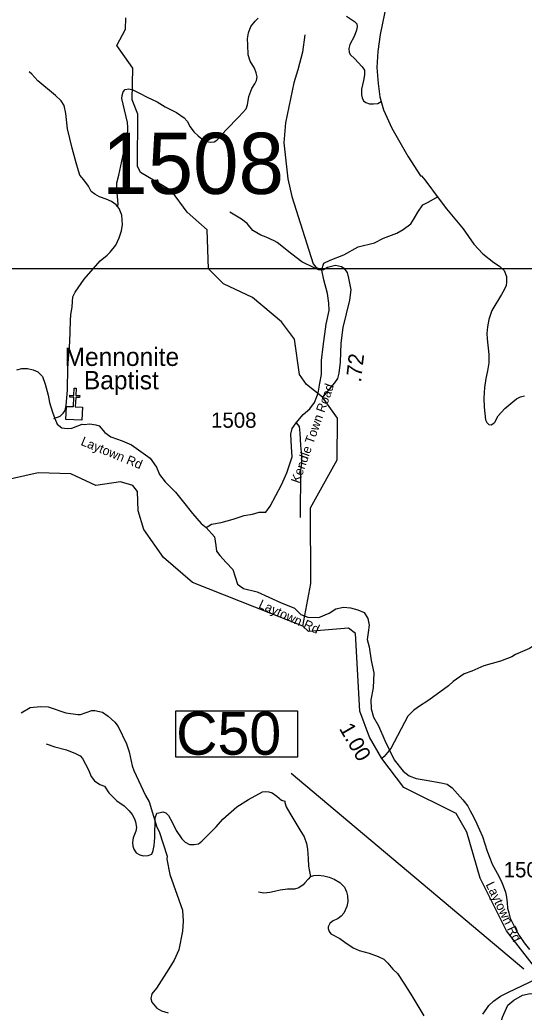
# Model space of a CAD drawing. Extents: x 1159738 to 1321356, y 736314 to 882035.
# Drawn here: x 1273706 to 1277829, y 849249 to 857362 of the extents above; entities that cross this region are included whole.
import ezdxf

# ---------------------------------------------------------------- set-up
doc = ezdxf.new("R2010")
doc.units = 0
for name, color, linetype in [('Exist Boundary Political CountyLine', 7, 'Continuous'), ('Exist Cultural Church CELL', 7, 'Continuous'), ('Exist Cultural Church Label', 7, 'Continuous'), ('Exist Hydrographic Creek Single Shore', 7, 'Continuous'), ('Exist Hydrographic Misc Water Feature', 7, 'Continuous'), ('Exist Road Non-System Type 51', 7, 'Continuous'), ('Exist Road Primary NC Attributed', 7, 'Continuous'), ('Exist Road Primary NC Structure Culvert Number Label', 7, 'Continuous'), ('Exist Road Secondary Mileage Hundredths English Label', 7, 'Continuous'), ('Exist Road Secondary Type 41 Attributed', 7, 'Continuous'), ('Exist Road Secondary Type 51 Attributed', 7, 'Continuous'), ('Exist Road Secondary Type 51 Label', 7, 'Continuous'), ('Exist Road Secondary Type 51 Number Label', 7, 'Continuous'), ('Map Preparation Inset Cut Line', 7, 'Continuous')]:
    doc.layers.add(name, color=color, linetype=linetype)

msp = doc.modelspace()

# ---------------------------------------------------------------- linework, layer by layer
at = {"layer": 'Exist Boundary Political CountyLine'}
msp.add_lwpolyline([(1276703, 857491.5), (1276653, 857240.9), (1276633.1, 857102.7), (1276625.1, 856972.3), (1276635.1, 856840.8), (1276650.1, 856731.6), (1276678.1, 856627.1), (1276748.1, 856475.1), (1276877.1, 856246.4), (1276980.1, 856085.4), (1276989.1, 856087.3), (1277016.1, 856052.7), (1277134.1, 855896.1), (1277194.1, 855817.2), (1277277.1, 855718), (1277331.1, 855652.3), (1277418.1, 855526.9), (1277491.1, 855449), (1277580.1, 855377.5), (1277627.1, 855346.9), (1277665.1, 855312.2), (1277684.1, 855262.3), (1277685.1, 855217.4), (1277682.1, 855190.9), (1277666.1, 855154.8), (1277644.1, 855116.6), (1277564.1, 854986.4), (1277539.1, 854912.1), (1277529.1, 854852.8), (1277525.1, 854798.1), (1277527.1, 854753.2), (1277540.1, 854626), (1277539.1, 854556.4), (1277529.1, 854493.1), (1277515.1, 854430.3), (1277504.1, 854355.4), (1277500.1, 854268), (1277503.1, 854193.8), (1277514.1, 854092.6), (1277525.1, 854069.4), (1277541.1, 854054.2), (1277560.1, 854051.7), (1277581.1, 854063.5), (1277590.1, 854073.3), (1277616.1, 854123.8), (1277671.1, 854182.9), (1277736.1, 854239.9), (1277767.1, 854262), (1277798.1, 854278.6), (1277831.1, 854288.7)], dxfattribs=at)
at = {"layer": 'Exist Cultural Church CELL'}
msp.add_lwpolyline([(1274086.4, 854201.9), (1274143.2, 854199.6), (1274146.5, 854275.7), (1274114.5, 854277.1), (1274115.2, 854293), (1274147.1, 854291.7), (1274149.7, 854351.8), (1274165.7, 854351.1), (1274163.2, 854291), (1274195.1, 854289.6), (1274194.4, 854273.7), (1274162.5, 854275), (1274159.2, 854199), (1274216.8, 854196.4), (1274212.3, 854090), (1274081.8, 854095.6)], close=True, dxfattribs=at)
at = {"layer": 'Exist Hydrographic Creek Single Shore'}
for points in [[(1276018.2, 852404.6), (1276085.1, 852754.6), (1276083.1, 853371.8), (1276301.2, 853764.5), (1276302.1, 854106), (1276180.1, 854277.5), (1276050.1, 854380.2), (1275993.1, 854463.4), (1275951, 854749.9), (1275845.1, 854893.1), (1275609.1, 855091.6), (1275370, 855204.7), (1275247.1, 855325.3), (1275238.1, 855643.9), (1275075.1, 855788.4), (1274946.1, 855964.9), (1274691, 856114.5), (1274668, 856164.2), (1274670, 856590.9), (1274623, 856706.7), (1274629, 856965.9), (1274500, 857152.4), (1274570, 857285.5), (1274572, 857377.5)], [(1276018.2, 852404.6), (1275118.1, 852760.9), (1274881.1, 852965.9), (1274720.1, 853195.5), (1274674.1, 853347.5), (1274669.1, 853505.2), (1274629.1, 853555.2), (1274529.1, 853583.5), (1274328.1, 853554.7), (1274122.1, 853650.7), (1273856.1, 853659.4), (1273554.1, 853589.9), (1273367.1, 853468.9), (1273217.1, 853458.8), (1273010.1, 853512.2), (1272668.1, 853528.8), (1272097.1, 853349.9), (1271851, 853197.3), (1271675.1, 853135.1), (1271420.1, 852959.7), (1271220.1, 852940.7)], [(1277986.8, 849548), (1277943.9, 849584), (1277895.6, 849644), (1277683.2, 849912.5), (1277468.2, 850343.6), (1277361.2, 850719.9), (1277273.2, 850872.7), (1276844.1, 851084.8), (1276664, 851323.1), (1276563.2, 851497.5), (1276485.2, 851709.2), (1276450.1, 852343.5), (1276393.1, 852387.3), (1276067.1, 852361), (1276018.2, 852404.6)], [(1276844.5, 848437.3), (1276870.2, 848489.6), (1276926.8, 848569.4), (1277011.6, 848644.2), (1277088.7, 848681.6), (1277165.8, 848706.5), (1277276.3, 848778.9), (1277353.4, 848833.7), (1277438.2, 848876.1), (1277520.4, 848933.4), (1277571.8, 848978.3), (1277594.2, 849014.9), (1277651.5, 849207.7), (1277695.2, 849304.9), (1277744, 849347.3), (1277815.9, 849387.2), (1277877.6, 849402.2), (1277959.9, 849399.7), (1278083.2, 849367.3)]]:
    msp.add_lwpolyline(points, dxfattribs=at)
at = {"layer": 'Exist Hydrographic Misc Water Feature'}
for points in [[(1276034.5, 857238.9), (1276017.1, 857097.3), (1275979.5, 856953.6), (1275944.9, 856846.8), (1275878.9, 856519.9), (1275864.8, 856356), (1275895.7, 856063.2), (1275928.2, 855918.2), (1276102.7, 855368.1), (1276126.1, 855338.9), (1276169.6, 855318.3), (1276189.6, 855321.2), (1276222.2, 855341), (1276286.6, 855355.3), (1276334.4, 855346.2), (1276354, 855331.9), (1276381, 855295.2), (1276394.1, 855250.6), (1276411.7, 855154.2), (1276401.6, 855069.9), (1276346.1, 854845.3), (1276330.9, 854717.6), (1276325.2, 854561.8), (1276315, 854474.2), (1276301.9, 854430.1), (1276279, 854394.5), (1276180.1, 854277.5)], [(1278073.9, 852915.7), (1278089.4, 852894.9), (1278118.7, 852782.7), (1278120.1, 852754.8), (1278097.2, 852638.7), (1278037.6, 852492.2), (1277987.6, 852331.5), (1277937.9, 852264.4), (1277872.9, 852222.2), (1277757.6, 852172.8), (1277729.2, 852155.3), (1277636.2, 852117.8), (1277499.1, 852081.1), (1277402, 852038), (1277337.4, 852015.4), (1277247.9, 851953.2), (1277210.9, 851917.8), (1277049.9, 851800.5), (1276964.6, 851746.4), (1276923.7, 851715.2), (1276878.6, 851670.1), (1276738.1, 851405.4), (1276684.3, 851338.4), (1276664, 851323.1)], [(1273717.2, 851697.4), (1273790.3, 851740.3), (1273874.6, 851747.6), (1273938.6, 851746.3), (1274081.4, 851695), (1274181.1, 851682.3), (1274201.1, 851681.9), (1274294, 851715.4), (1274318, 851714.9), (1274381.7, 851701.3), (1274429, 851670), (1274483.8, 851620.5), (1274511, 851583.8), (1274577.5, 851442.2), (1274599.9, 851377.7), (1274625.1, 851261.5), (1274638.2, 851225.1), (1274733.2, 851020.5), (1274761.9, 850967.4), (1274825, 850761.8), (1274844.1, 850725.3), (1274909.2, 850523.7), (1274908.7, 850500), (1274931.5, 850374.7), (1275034.5, 850082.2), (1275040.4, 849994.2), (1275034.3, 849910.6), (1275004.6, 849758.6), (1274966.5, 849674), (1274924.7, 849602.6), (1274822.7, 849445.4), (1274785.5, 849397.8), (1274776.7, 849361.8), (1274783.9, 849329.7), (1274826.6, 849281.2), (1274864.2, 849260), (1274919.8, 849242.4)]]:
    msp.add_lwpolyline(points, dxfattribs=at)
at = {"layer": 'Exist Road Non-System Type 51'}
for points in [[(1274505, 855836.6), (1274510.5, 855855.8), (1274505, 855917.4), (1274498.2, 855976.3), (1274499.5, 856029.7), (1274516, 856091.3), (1274548.8, 856243.3), (1274568, 856325.5), (1274581.6, 856392.6), (1274589.9, 856455.6), (1274589.9, 856483), (1274585.7, 856522.7), (1274550.2, 856672.4), (1274540.6, 856717.6), (1274543.3, 856743.7), (1274550.2, 856772.4), (1274566.6, 856793), (1274596.7, 856797.1), (1274629.5, 856790.2), (1274682.9, 856761.5), (1274747.2, 856728.6), (1274829.3, 856691.6), (1274893.7, 856650.5), (1274986.7, 856604), (1275049.7, 856561.5), (1275072.9, 856534.1), (1275098.9, 856487.6), (1275129, 856446.5), (1275163.2, 856413.6), (1275193.3, 856387.6), (1275233, 856367.1), (1275263.1, 856363), (1275293.2, 856365.7), (1275315.1, 856376.7), (1275393.9, 856461.6), (1275495.2, 856569.8), (1275555.4, 856635.5), (1275566.3, 856665.6), (1275578.7, 856734.1), (1275601.9, 856799.8), (1275627.9, 856838.2), (1275641.6, 856866.9), (1275645.7, 856897.1), (1275637.5, 856928.5), (1275623.8, 856965.5), (1275589.6, 857023), (1275573, 857076.8), (1275570.2, 857157.6), (1275567.5, 857206.9), (1275574.3, 857254.8), (1275593.5, 857306.9), (1275630.4, 857352), (1275655.1, 857376.7)], [(1276376.6, 857391.5), (1276442.3, 857347.6), (1276460, 857328.5), (1276464.1, 857305.2), (1276458.7, 857276.4), (1276438.1, 857224.4), (1276402.6, 857161.4), (1276394.4, 857128.5), (1276398.5, 857094.3), (1276409.4, 857075.1), (1276442.3, 857045), (1276503.8, 856978.5), (1276522.9, 856949.8), (1276524.3, 856912.8), (1276516.1, 856866.2), (1276499.7, 856795), (1276499.7, 856748.5), (1276503.8, 856723.8), (1276514.7, 856699.2), (1276533.9, 856686.9), (1276565.4, 856675.9), (1276596.8, 856674.5), (1276633.8, 856678.6), (1276660.4, 856693)], [(1273984.9, 854101.4), (1274034.5, 854121.5), (1274060.8, 854146.3), (1274076.3, 854168), (1274084, 854208.3), (1274094.9, 854335.4), (1274099.5, 854519.8), (1274113.4, 854729), (1274119.6, 854900.1), (1274122.7, 854952.8), (1274133.6, 855011.6), (1274135.1, 855059.7), (1274138.2, 855097.4), (1274158.3, 855134.6), (1274232.7, 855241.5), (1274361.2, 855391.8), (1274420, 855436.8), (1274443.3, 855461.5), (1274491.3, 855520.4), (1274519.2, 855580.9), (1274536.2, 855636.7), (1274543.9, 855689.3), (1274539.3, 855763.7), (1274517.6, 855819.5), (1274505, 855836.6), (1274492.8, 855850.5), (1274454.1, 855876.9), (1274410.8, 855895.5), (1274358, 855916.1), (1274319.3, 855937.8), (1274288.3, 855959.5), (1274268.2, 856001.3), (1274227.9, 856052.5), (1274195.4, 856091.2), (1274184.6, 856126.9), (1274166, 856193.5), (1274133.5, 856312.8), (1274096.3, 856470.9), (1274082.4, 856594.9), (1274068.5, 856662.1), (1274043.7, 856700.8), (1273997.2, 856742.7), (1273853.2, 856863.5), (1273803.7, 856917.8), (1273782, 856937.9)], [(1276174.7, 855315.3), (1276146.7, 855317.2), (1276111.3, 855333.9), (1276012.6, 855384.3), (1275930.6, 855445.8), (1275809.4, 855540.9), (1275785.2, 855555.8), (1275720, 855585.7), (1275675.3, 855600.6), (1275610, 855639.8), (1275563.5, 855695.7), (1275518.7, 855733), (1275421.8, 855789)], [(1275964.1, 854067.2), (1275988.4, 854037.4), (1275993.9, 853983.3), (1276001.4, 853882.6), (1276008.8, 853800.6), (1276008.8, 853737.2), (1276001.4, 853681.2), (1275997.7, 853292.2)], [(1273922.1, 851443.3), (1273993.2, 851418.6), (1274086.3, 851392.6), (1274161.5, 851363.9), (1274199.8, 851343.3), (1274217.6, 851322.8), (1274268.3, 851229.7), (1274288.8, 851176.3), (1274317.5, 851140.7), (1274358.6, 851110.5), (1274396.9, 851096.8), (1274433.8, 851043.4), (1274499.5, 850976.3), (1274559.7, 850936.6), (1274600.8, 850895.5), (1274624.9, 850864.9), (1274642.7, 850829.3), (1274652.3, 850804.6), (1274659.2, 850759.4), (1274653.7, 850729.3), (1274642.7, 850701.9), (1274631.8, 850674.5), (1274626.3, 850636.2), (1274630.4, 850604.7), (1274638.6, 850581.4), (1274657.8, 850552.6), (1274687.9, 850534.8), (1274715.3, 850528), (1274756.3, 850529.4), (1274783.7, 850541.7), (1274794.6, 850570.5), (1274804.2, 850611.5), (1274809.7, 850677.3), (1274812.4, 850837.5), (1274824.7, 850875.8), (1274841.2, 850879.9), (1274874, 850885.4), (1274898.6, 850879.9), (1274920.5, 850858), (1274950.6, 850801.9), (1274984.8, 850734.8), (1275030, 850666.3), (1275058.7, 850637.6), (1275092.9, 850619.8), (1275129.9, 850618.4), (1275166.8, 850623.9), (1275192.8, 850645.8), (1275311.9, 850764.9), (1275365.3, 850826.5), (1275480.2, 850927.9), (1275576, 850988.1), (1275688.9, 851049.1), (1275716.3, 851053.2), (1275740.9, 851050.5), (1275768.3, 851040.9), (1275806.6, 851013.5), (1275844.9, 850982), (1275872.3, 850973.8)], [(1275872.3, 850973.8), (1275871.9, 850961.7), (1275884.2, 850928.8), (1275912.9, 850876.8), (1275995, 850738.5), (1276029.2, 850682.3), (1276048.4, 850627.5), (1276057.8, 850580.5), (1276063.3, 850506.5), (1276066, 850443.5), (1276072.9, 850398.4), (1276082.5, 850357.3)], [(1276082.5, 850357.3), (1276063.3, 850335.4), (1276034.6, 850305.2), (1276020.9, 850288.8), (1275988, 850264.2), (1275952.5, 850254.6), (1275895, 850254.6), (1275834.8, 850245), (1275786.9, 850235.4), (1275749.9, 850227.2), (1275699.3, 850223.1), (1275658.3, 850229.9)], [(1276082.5, 850357.3), (1276109.8, 850365.5), (1276145.4, 850369.6), (1276190.6, 850364.1), (1276234.4, 850353.2), (1276275.4, 850335.4), (1276320.6, 850309.3), (1276358.9, 850269.6), (1276376.7, 850232.7), (1276383.5, 850199.8), (1276386.3, 850154.6), (1276379.4, 850113.5), (1276354.8, 850059.6), (1276332.9, 850035), (1276308.3, 850014.5), (1276261.8, 849993)], [(1276261.8, 849993), (1276239.4, 849972.7), (1276227.3, 849946.2), (1276227.3, 849932), (1276235.4, 849907.6), (1276247.6, 849889.3), (1276322.8, 849850.7), (1276363.4, 849822.2), (1276430.4, 849775.4), (1276479.2, 849753.1), (1276562.5, 849730.7), (1276635.7, 849704.3), (1276682.4, 849681.9), (1276714.9, 849649.4), (1276755.6, 849600.6), (1276794.2, 849566), (1276845, 849484.7), (1276910, 849383), (1277007.5, 849218.3)]]:
    msp.add_lwpolyline(points, dxfattribs=at)
at = {"layer": 'Exist Road Primary NC Attributed'}
msp.add_lwpolyline([(1277492.1, 849233.2), (1277524.1, 849279.1), (1277540.6, 849302.8), (1277579.4, 849339.9), (1277636.2, 849378.8), (1277694.4, 849409.3), (1277986.8, 849548)], dxfattribs=at)
at = {"layer": 'Exist Road Primary NC Structure Culvert Number Label'}
msp.add_line((1277826.6, 849600.7), (1275923.7, 851199.9), dxfattribs=at)
msp.add_lwpolyline([(1274980.7, 851713.7), (1275976.1, 851713.7), (1275976.1, 851333.9), (1274980.7, 851333.9)], close=True, dxfattribs=at)
at = {"layer": 'Exist Road Secondary Type 41 Attributed'}
msp.add_lwpolyline([(1275230.5, 853212.4), (1275271.7, 853239.4), (1275351.9, 853252.5), (1275448.8, 853278.6), (1275540.1, 853310.3), (1275607.2, 853321.5), (1275661.2, 853336.4), (1275717.1, 853336.4), (1275752.5, 853384.9), (1275845.7, 853560.2), (1275888.5, 853657.1), (1275931.3, 853788.4), (1275927.6, 853870.5), (1275922, 853973.1), (1275931.3, 854021.6), (1275964.1, 854067.2), (1276022.6, 854135.3), (1276076.6, 854181.9), (1276113.9, 854232.3), (1276143.7, 854310.6), (1276158.6, 854392.7), (1276171.3, 854462.5), (1276173.2, 854522.2), (1276173.2, 854576.3), (1276186.3, 854690), (1276210.5, 854874.6), (1276234.7, 854984.7), (1276232.8, 855045.3), (1276221.6, 855125.5), (1276191.8, 855237.4), (1276174.7, 855315.3), (1276182.5, 855347.4), (1276191.8, 855373.5), (1276243.9, 855395.9), (1276353.9, 855440.7), (1276470.7, 855506.9), (1276606.7, 855538.6), (1276679.4, 855577.8), (1276787.5, 855616.9), (1276839.6, 855646.8), (1276903, 855695.3), (1276931, 855736.3), (1276960.8, 855788.5), (1276999.9, 855848.2), (1277050.2, 855874.3), (1277120.2, 855914.6)], dxfattribs=at)
at = {"layer": 'Exist Road Secondary Type 51 Attributed'}
for points in [[(1273681.7, 854501.3), (1273722.7, 854512.5), (1273767.4, 854512.5), (1273815.9, 854499.5), (1273853.1, 854484.5), (1273890.4, 854445.4), (1273912.8, 854382), (1273937, 854292.5), (1273948.2, 854232.8), (1273972.4, 854154.5), (1273992.9, 854102.3), (1274009.7, 854057.5), (1274048.8, 854025.8), (1274093.5, 854020.2), (1274130.8, 854023.9), (1274181.1, 854042.6), (1274214.6, 854055.6), (1274231.4, 854053.8), (1274276.9, 854059.9), (1274327.2, 854050.6), (1274353.3, 854041.3), (1274401.8, 853989.1), (1274448.4, 853951.8), (1274543.4, 853920.1), (1274617.9, 853888.4), (1274713, 853819.4), (1274770.7, 853778.4), (1274822.9, 853703.8), (1274848.5, 853645.1), (1274895.1, 853583.5), (1274977.1, 853501.5), (1275044.2, 853417.6), (1275118.7, 853326.2), (1275187.7, 853244.1), (1275230.5, 853212.4)], [(1275230.5, 853212.4), (1275297.1, 853134.4), (1275307.2, 853063.4), (1275314.5, 853018.6), (1275340.5, 852982.4), (1275394, 852924.5), (1275446.1, 852866.6), (1275485.2, 852749.3), (1275534.1, 852712.3), (1275645.4, 852684.8), (1275836.4, 852597.9), (1275950.7, 852551.6), (1276004.2, 852499.5), (1276059.2, 852477.8), (1276150.3, 852474.9), (1276234.2, 852509.6), (1276288.7, 852546), (1276350.9, 852559), (1276410.2, 852554.7), (1276468.1, 852538.7), (1276520.1, 852517), (1276550.5, 852467.8), (1276562, 852411.8), (1276553.3, 852353.9), (1276544.7, 852295.9), (1276560.6, 852236.6), (1276577.9, 852123.7), (1276601.1, 852023.8), (1276595.2, 851901.3), (1276575, 851802.9), (1276577.9, 851729.1), (1276596.7, 851661), (1276638.6, 851588.7), (1276690.4, 851469.2), (1276765.6, 851311.4), (1276839.3, 851220.2), (1276888.5, 851179.7), (1276944.9, 851159.4), (1277028.8, 851146.4), (1277151.3, 851123.5), (1277199, 851112), (1277239.5, 851081.6), (1277327.3, 850986), (1277338.5, 850970), (1277367.8, 850933.4), (1277387, 850894.9), (1277416.1, 850846.3), (1277440.9, 850789.8), (1277464, 850739.3), (1277488.9, 850684.8), (1277507.7, 850624.4), (1277526.5, 850566), (1277551.2, 850501.4), (1277568.4, 850459.1), (1277607, 850386.2), (1277639.7, 850321.6), (1277656.9, 850281.2), (1277675.9, 850230.8), (1277685.1, 850188.6), (1277690.1, 850142.4), (1277693.3, 850100.3), (1277702.5, 850060.1), (1277715.7, 850017.9), (1277738.7, 849967.4), (1277761.8, 849924.9), (1277786.9, 849876.3), (1277828.1, 849816), (1277871.5, 849761.7)]]:
    msp.add_lwpolyline(points, dxfattribs=at)
at = {"layer": 'Map Preparation Inset Cut Line'}
msp.add_lwpolyline([(1297494.8, 829295.5), (1261974.5, 829295.5), (1261974.5, 834521.3), (1260745.5, 834521.3), (1260745.5, 855330), (1285467.7, 855330), (1297494.8, 843303)], close=True, dxfattribs=at)

# ---------------------------------------------------------------- texts
at = {"layer": 'Exist Cultural Church Label'}
for s, p in [('Mennonite', (1274071.6, 854532.1)), ('Baptist', (1274229.2, 854341.1))]:
    msp.add_text(s, height=150, dxfattribs=at).set_placement(p)
at = {"layer": 'Exist Road Primary NC Structure Culvert Number Label'}
msp.add_text('C50', height=350, dxfattribs=at).set_placement((1274984, 851353.7))
at = {"layer": 'Exist Road Secondary Mileage Hundredths English Label'}
for s, rotation, p in [('.72', 83.45829, (1276494.5, 854394.8)), ('1.00', 300.09563, (1276312.6, 851568.7))]:
    msp.add_text(s, height=125, rotation=rotation, dxfattribs=at).set_placement(p)
at = {"layer": 'Exist Road Secondary Type 51 Label'}
for s, rotation, p in [('Kendle Town Road', 70.47025, (1275990.4, 853567)), ('Laytown Rd', 337.65947, (1274198.4, 853887.9)), ('Laytown Rd', 335.66552, (1275651.7, 852558.2)), ('Laytown Rd', 295.79467, (1277512.2, 850292.9))]:
    msp.add_text(s, height=75, rotation=rotation, dxfattribs=at).set_placement(p)
at = {"layer": 'Exist Road Secondary Type 51 Number Label'}
for s, height, p in [('1508', 500, (1274378.1, 855938.4)), ('1508', 125, (1275269, 854026.5)), ('1507', 125, (1277661.3, 850351))]:
    msp.add_text(s, height=height, dxfattribs=at).set_placement(p)

doc.saveas('drawing.dxf')
